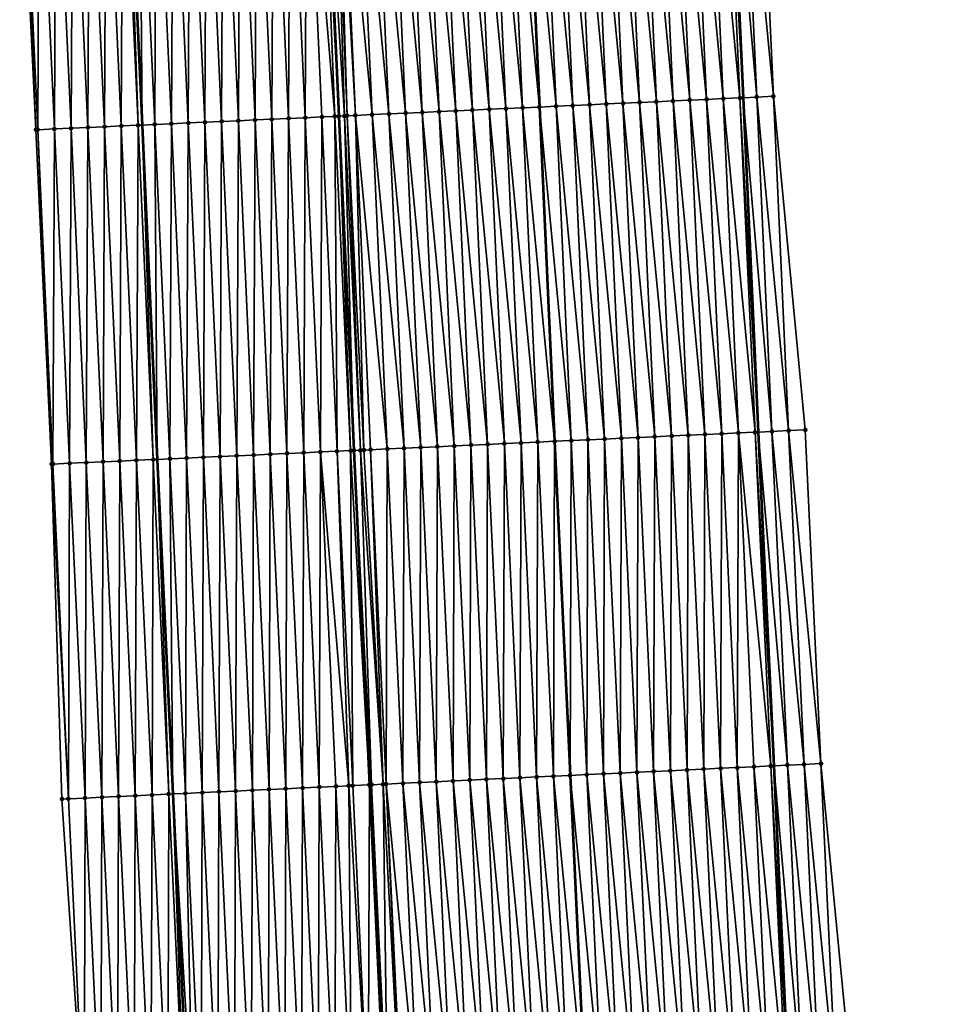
# Model space of a CAD drawing. Header units: feet. Extents: x 2010743 to 2022806, y 818705 to 837694.
# Tile 445 of 531: x 2011400 to 2011455, y 834379 to 834438. Entities that reach past the tile are written whole.
import ezdxf

# ---------------------------------------------------------------- set-up
doc = ezdxf.new("R2010")
doc.units = ezdxf.units.FT
doc.header["$MEASUREMENT"] = 0
for name, color, linetype, lineweight in [('EP_Travel Lane', 172, 'Continuous', 53), ('Road Shots', 141, 'Continuous', 100), ('STRIPING', 60, 'Continuous', 53)]:
    doc.layers.add(name, color=color, linetype=linetype, lineweight=lineweight)
doc.layers.add('I-77-MM17-21_NB-Surface-Border', color=7, linetype='Continuous')
doc.layers.add('I-77-MM17-21_NB-Surface-TIN', color=7, linetype='Continuous')

msp = doc.modelspace()

# ---------------------------------------------------------------- linework, layer by layer
at = {"layer": 'EP_Travel Lane'}
for points in [[(2011442.06, 834453.608, 302.01), (2011442.966, 834433.631, 301.656), (2011443.871, 834413.655, 301.316), (2011444.8, 834393.711, 300.952), (2011445.733, 834373.736, 300.584), (2011446.667, 834353.761, 300.235), (2011447.543, 834333.7, 299.894), (2011448.404, 834313.722, 299.545), (2011449.264, 834293.744, 299.165), (2011450.088, 834273.691, 298.789), (2011450.902, 834253.711, 298.418), (2011451.715, 834233.73, 298.063), (2011452.51, 834213.625, 297.7), (2011453.191, 834193.64, 297.354)], [(2011406.163, 834451.975, 302.26), (2011407.069, 834431.999, 301.925), (2011407.975, 834412.023, 301.55), (2011408.906, 834392.028, 301.191), (2011409.841, 834372.053, 300.839), (2011410.775, 834352.078, 300.508), (2011411.641, 834332.151, 300.162), (2011412.498, 834312.173, 299.798), (2011413.355, 834292.195, 299.424), (2011414.156, 834272.259, 299.078), (2011414.949, 834252.278, 298.729), (2011415.742, 834232.297, 298.377), (2011416.511, 834212.392, 298.009), (2011417.193, 834192.407, 297.632)]]:
    msp.add_polyline3d(points, dxfattribs=at)
at = {"layer": 'I-77-MM17-21_NB-Surface-Border', "color": 3, "linetype": 'Continuous', "lineweight": -3}
for points in [[(2011443.878, 834453.691, 301.953), (2011444.784, 834433.715, 301.595), (2011446.689, 834413.784, 301.217), (2011447.617, 834393.845, 300.842), (2011449.55, 834373.917, 300.436), (2011450.485, 834353.942, 300.091), (2011451.36, 834333.867, 299.749), (2011452.219, 834313.888, 299.411), (2011453.078, 834293.91, 299.023), (2011453.885, 834273.844, 298.642), (2011453.679, 834253.823, 298.312), (2011454.472, 834233.842, 297.959), (2011454.25, 834213.686, 297.63), (2011454.932, 834193.7, 297.282)], [(2011411.27, 834192.209, 297.447), (2011411.172, 834212.213, 297.847), (2011410.017, 834232.073, 298.197), (2011408.84, 834252.039, 298.53), (2011407.729, 834272.008, 298.872), (2011407.121, 834291.93, 299.222), (2011406.262, 834311.909, 299.594), (2011405.403, 834331.887, 299.96), (2011404.535, 834351.789, 300.306), (2011403.601, 834371.765, 300.648), (2011402.28, 834391.722, 300.974), (2011401.661, 834411.74, 301.347), (2011400.728, 834431.715, 301.718), (2011399.755, 834451.688, 302.059)]]:
    msp.add_polyline3d(points, dxfattribs=at)
at = {"layer": 'I-77-MM17-21_NB-Surface-TIN', "color": 128, "linetype": 'Continuous', "lineweight": -3}
for points in [[(2011437.791, 834433.394, 301.775), (2011436.886, 834453.371, 302.128), (2011435.887, 834453.325, 302.14)], [(2011438.79, 834433.44, 301.76), (2011437.884, 834453.416, 302.114), (2011436.886, 834453.371, 302.128)], [(2011437.791, 834433.394, 301.775), (2011438.79, 834433.44, 301.76), (2011436.886, 834453.371, 302.128)], [(2011439.789, 834433.486, 301.743), (2011438.883, 834453.462, 302.097), (2011437.884, 834453.416, 302.114)], [(2011438.79, 834433.44, 301.76), (2011439.789, 834433.486, 301.743), (2011437.884, 834453.416, 302.114)], [(2011440.788, 834433.531, 301.721), (2011439.882, 834453.508, 302.078), (2011438.883, 834453.462, 302.097)], [(2011439.789, 834433.486, 301.743), (2011440.788, 834433.531, 301.721), (2011438.883, 834453.462, 302.097)], [(2011441.787, 834433.577, 301.694), (2011440.881, 834453.553, 302.053), (2011439.882, 834453.508, 302.078)], [(2011440.788, 834433.531, 301.721), (2011441.787, 834433.577, 301.694), (2011439.882, 834453.508, 302.078)], [(2011442.786, 834433.623, 301.662), (2011441.88, 834453.599, 302.016), (2011440.881, 834453.553, 302.053)], [(2011441.787, 834433.577, 301.694), (2011442.786, 834433.623, 301.662), (2011440.881, 834453.553, 302.053)], [(2011441.88, 834453.599, 302.016), (2011442.966, 834433.631, 301.656), (2011442.06, 834453.608, 302.01)], [(2011442.786, 834433.623, 301.662), (2011442.966, 834433.631, 301.656), (2011441.88, 834453.599, 302.016)], [(2011443.785, 834433.669, 301.628), (2011442.879, 834453.645, 301.982), (2011442.06, 834453.608, 302.01)], [(2011443.785, 834433.669, 301.628), (2011442.06, 834453.608, 302.01), (2011442.966, 834433.631, 301.656)], [(2011444.784, 834433.715, 301.595), (2011443.878, 834453.691, 301.953), (2011442.879, 834453.645, 301.982)], [(2011443.785, 834433.669, 301.628), (2011444.784, 834433.715, 301.595), (2011442.879, 834453.645, 301.982)], [(2011424.805, 834432.802, 301.998), (2011423.899, 834452.778, 302.338), (2011422.9, 834452.733, 302.353)], [(2011425.804, 834432.847, 301.982), (2011424.898, 834452.824, 302.322), (2011423.899, 834452.778, 302.338)], [(2011424.805, 834432.802, 301.998), (2011425.804, 834432.847, 301.982), (2011423.899, 834452.778, 302.338)], [(2011426.803, 834432.893, 301.966), (2011425.897, 834452.869, 302.307), (2011424.898, 834452.824, 302.322)], [(2011425.804, 834432.847, 301.982), (2011426.803, 834432.893, 301.966), (2011424.898, 834452.824, 302.322)], [(2011427.802, 834432.938, 301.949), (2011426.896, 834452.915, 302.294), (2011425.897, 834452.869, 302.307)], [(2011426.803, 834432.893, 301.966), (2011427.802, 834432.938, 301.949), (2011425.897, 834452.869, 302.307)], [(2011428.801, 834432.984, 301.937), (2011427.895, 834452.96, 302.282), (2011426.896, 834452.915, 302.294)], [(2011427.802, 834432.938, 301.949), (2011428.801, 834432.984, 301.937), (2011426.896, 834452.915, 302.294)], [(2011429.8, 834433.029, 301.925), (2011428.894, 834453.006, 302.269), (2011427.895, 834452.96, 302.282)], [(2011428.801, 834432.984, 301.937), (2011429.8, 834433.029, 301.925), (2011427.895, 834452.96, 302.282)], [(2011430.799, 834433.075, 301.904), (2011429.893, 834453.052, 302.256), (2011428.894, 834453.006, 302.269)], [(2011429.8, 834433.029, 301.925), (2011430.799, 834433.075, 301.904), (2011428.894, 834453.006, 302.269)], [(2011429.893, 834453.052, 302.256), (2011430.807, 834433.076, 301.903), (2011429.901, 834453.052, 302.255)], [(2011430.799, 834433.075, 301.904), (2011430.807, 834433.076, 301.903), (2011429.893, 834453.052, 302.256)], [(2011431.798, 834433.121, 301.885), (2011430.892, 834453.097, 302.241), (2011429.901, 834453.052, 302.255)], [(2011431.798, 834433.121, 301.885), (2011429.901, 834453.052, 302.255), (2011430.807, 834433.076, 301.903)], [(2011432.797, 834433.166, 301.865), (2011431.891, 834453.143, 302.219), (2011430.892, 834453.097, 302.241)], [(2011431.798, 834433.121, 301.885), (2011432.797, 834433.166, 301.865), (2011430.892, 834453.097, 302.241)], [(2011433.796, 834433.212, 301.845), (2011432.89, 834453.189, 302.193), (2011431.891, 834453.143, 302.219)], [(2011432.797, 834433.166, 301.865), (2011433.796, 834433.212, 301.845), (2011431.891, 834453.143, 302.219)], [(2011434.795, 834433.258, 301.825), (2011433.889, 834453.234, 302.171), (2011432.89, 834453.189, 302.193)], [(2011433.796, 834433.212, 301.845), (2011434.795, 834433.258, 301.825), (2011432.89, 834453.189, 302.193)], [(2011435.793, 834433.303, 301.806), (2011434.888, 834453.28, 302.154), (2011433.889, 834453.234, 302.171)], [(2011434.795, 834433.258, 301.825), (2011435.793, 834433.303, 301.806), (2011433.889, 834453.234, 302.171)], [(2011436.792, 834433.349, 301.789), (2011435.887, 834453.325, 302.14), (2011434.888, 834453.28, 302.154)], [(2011435.793, 834433.303, 301.806), (2011436.792, 834433.349, 301.789), (2011434.888, 834453.28, 302.154)], [(2011436.792, 834433.349, 301.789), (2011437.791, 834433.394, 301.775), (2011435.887, 834453.325, 302.14)], [(2011410.819, 834432.168, 301.972), (2011410.912, 834452.19, 302.322), (2011409.913, 834452.145, 302.311)], [(2011410.819, 834432.168, 301.972), (2011411.818, 834432.213, 301.986), (2011410.912, 834452.19, 302.322)], [(2011411.818, 834432.213, 301.986), (2011411.911, 834452.235, 302.332), (2011410.912, 834452.19, 302.322)], [(2011411.818, 834432.213, 301.986), (2011412.817, 834432.258, 301.998), (2011411.911, 834452.235, 302.332)], [(2011412.817, 834432.258, 301.998), (2011412.91, 834452.28, 302.343), (2011411.911, 834452.235, 302.332)], [(2011412.817, 834432.258, 301.998), (2011413.816, 834432.303, 302.007), (2011412.91, 834452.28, 302.343)], [(2011413.816, 834432.303, 302.007), (2011413.909, 834452.325, 302.355), (2011412.91, 834452.28, 302.343)], [(2011413.816, 834432.303, 302.007), (2011414.815, 834432.348, 302.019), (2011413.909, 834452.325, 302.355)], [(2011414.815, 834432.348, 302.019), (2011414.908, 834452.37, 302.369), (2011413.909, 834452.325, 302.355)], [(2011414.815, 834432.348, 302.019), (2011415.814, 834432.393, 302.033), (2011414.908, 834452.37, 302.369)], [(2011415.814, 834432.393, 302.033), (2011415.907, 834452.415, 302.386), (2011414.908, 834452.37, 302.369)], [(2011415.814, 834432.393, 302.033), (2011416.813, 834432.438, 302.05), (2011415.907, 834452.415, 302.386)], [(2011416.813, 834432.438, 302.05), (2011416.906, 834452.46, 302.405), (2011415.907, 834452.415, 302.386)], [(2011416.813, 834432.438, 302.05), (2011417.812, 834432.483, 302.069), (2011416.906, 834452.46, 302.405)], [(2011418.578, 834432.518, 302.079), (2011417.789, 834452.5, 302.415), (2011416.906, 834452.46, 302.405)], [(2011417.812, 834432.483, 302.069), (2011418.578, 834432.518, 302.079), (2011416.906, 834452.46, 302.405)], [(2011417.789, 834452.5, 302.415), (2011418.811, 834432.528, 302.081), (2011417.905, 834452.505, 302.416)], [(2011418.578, 834432.518, 302.079), (2011418.811, 834432.528, 302.081), (2011417.789, 834452.5, 302.415)], [(2011419.151, 834432.544, 302.082), (2011418.544, 834452.534, 302.418), (2011417.905, 834452.505, 302.416)], [(2011419.151, 834432.544, 302.082), (2011417.905, 834452.505, 302.416), (2011418.811, 834432.528, 302.081)], [(2011419.317, 834432.551, 302.082), (2011418.7, 834452.541, 302.418), (2011418.544, 834452.534, 302.418)], [(2011419.151, 834432.544, 302.082), (2011419.317, 834432.551, 302.082), (2011418.544, 834452.534, 302.418)], [(2011419.81, 834432.574, 302.079), (2011418.904, 834452.55, 302.417), (2011418.7, 834452.541, 302.418)], [(2011419.317, 834432.551, 302.082), (2011419.81, 834432.574, 302.079), (2011418.7, 834452.541, 302.418)], [(2011420.809, 834432.619, 302.063), (2011419.903, 834452.596, 302.405), (2011418.904, 834452.55, 302.417)], [(2011419.81, 834432.574, 302.079), (2011420.809, 834432.619, 302.063), (2011418.904, 834452.55, 302.417)], [(2011421.808, 834432.665, 302.045), (2011420.902, 834452.642, 302.386), (2011419.903, 834452.596, 302.405)], [(2011420.809, 834432.619, 302.063), (2011421.808, 834432.665, 302.045), (2011419.903, 834452.596, 302.405)], [(2011422.807, 834432.711, 302.027), (2011421.901, 834452.687, 302.367), (2011420.902, 834452.642, 302.386)], [(2011421.808, 834432.665, 302.045), (2011422.807, 834432.711, 302.027), (2011420.902, 834452.642, 302.386)], [(2011423.806, 834432.756, 302.012), (2011422.9, 834452.733, 302.353), (2011421.901, 834452.687, 302.367)], [(2011422.807, 834432.711, 302.027), (2011423.806, 834432.756, 302.012), (2011421.901, 834452.687, 302.367)], [(2011423.806, 834432.756, 302.012), (2011424.805, 834432.802, 301.998), (2011422.9, 834452.733, 302.353)], [(2011400.728, 834431.715, 301.718), (2011399.923, 834451.696, 302.066), (2011399.755, 834451.688, 302.059)], [(2011400.829, 834431.719, 301.722), (2011400.922, 834451.74, 302.103), (2011399.923, 834451.696, 302.066)], [(2011400.829, 834431.719, 301.722), (2011399.923, 834451.696, 302.066), (2011400.728, 834431.715, 301.718)], [(2011400.829, 834431.719, 301.722), (2011401.828, 834431.764, 301.76), (2011400.922, 834451.74, 302.103)], [(2011401.828, 834431.764, 301.76), (2011401.921, 834451.785, 302.139), (2011400.922, 834451.74, 302.103)], [(2011401.828, 834431.764, 301.76), (2011402.827, 834431.809, 301.795), (2011401.921, 834451.785, 302.139)], [(2011402.827, 834431.809, 301.795), (2011402.92, 834451.83, 302.176), (2011401.921, 834451.785, 302.139)], [(2011402.827, 834431.809, 301.795), (2011403.826, 834431.853, 301.834), (2011402.92, 834451.83, 302.176)], [(2011403.826, 834431.853, 301.834), (2011403.919, 834451.875, 302.204), (2011402.92, 834451.83, 302.176)], [(2011403.826, 834431.853, 301.834), (2011404.825, 834431.898, 301.87), (2011403.919, 834451.875, 302.204)], [(2011404.825, 834431.898, 301.87), (2011404.918, 834451.919, 302.237), (2011403.919, 834451.875, 302.204)], [(2011404.825, 834431.898, 301.87), (2011405.824, 834431.943, 301.904), (2011404.918, 834451.919, 302.237)], [(2011405.824, 834431.943, 301.904), (2011405.917, 834451.964, 302.257), (2011404.918, 834451.919, 302.237)], [(2011405.824, 834431.943, 301.904), (2011406.823, 834431.988, 301.922), (2011405.917, 834451.964, 302.257)], [(2011406.823, 834431.988, 301.922), (2011406.163, 834451.975, 302.26), (2011405.917, 834451.964, 302.257)], [(2011406.916, 834452.009, 302.268), (2011406.163, 834451.975, 302.26), (2011407.069, 834431.999, 301.925)], [(2011406.823, 834431.988, 301.922), (2011407.069, 834431.999, 301.925), (2011406.163, 834451.975, 302.26)], [(2011407.822, 834432.033, 301.933), (2011407.915, 834452.054, 302.287), (2011406.916, 834452.009, 302.268)], [(2011407.822, 834432.033, 301.933), (2011406.916, 834452.009, 302.268), (2011407.069, 834431.999, 301.925)], [(2011407.822, 834432.033, 301.933), (2011408.821, 834432.078, 301.949), (2011407.915, 834452.054, 302.287)], [(2011408.821, 834432.078, 301.949), (2011408.914, 834452.099, 302.301), (2011407.915, 834452.054, 302.287)], [(2011408.821, 834432.078, 301.949), (2011409.82, 834432.123, 301.963), (2011408.914, 834452.099, 302.301)], [(2011409.82, 834432.123, 301.963), (2011409.913, 834452.145, 302.311), (2011408.914, 834452.099, 302.301)], [(2011409.82, 834432.123, 301.963), (2011410.819, 834432.168, 301.972), (2011409.913, 834452.145, 302.311)], [(2011437.698, 834413.372, 301.442), (2011436.792, 834433.349, 301.789), (2011435.793, 834433.303, 301.806)], [(2011438.697, 834413.418, 301.431), (2011437.791, 834433.394, 301.775), (2011436.792, 834433.349, 301.789)], [(2011437.698, 834413.372, 301.442), (2011438.697, 834413.418, 301.431), (2011436.792, 834433.349, 301.789)], [(2011439.696, 834413.463, 301.419), (2011438.79, 834433.44, 301.76), (2011437.791, 834433.394, 301.775)], [(2011438.697, 834413.418, 301.431), (2011439.696, 834413.463, 301.419), (2011437.791, 834433.394, 301.775)], [(2011440.695, 834413.509, 301.401), (2011439.789, 834433.486, 301.743), (2011438.79, 834433.44, 301.76)], [(2011439.696, 834413.463, 301.419), (2011440.695, 834413.509, 301.401), (2011438.79, 834433.44, 301.76)], [(2011441.694, 834413.555, 301.382), (2011440.788, 834433.531, 301.721), (2011439.789, 834433.486, 301.743)], [(2011440.695, 834413.509, 301.401), (2011441.694, 834413.555, 301.382), (2011439.789, 834433.486, 301.743)], [(2011442.693, 834413.6, 301.361), (2011441.787, 834433.577, 301.694), (2011440.788, 834433.531, 301.721)], [(2011441.694, 834413.555, 301.382), (2011442.693, 834413.6, 301.361), (2011440.788, 834433.531, 301.721)], [(2011443.692, 834413.646, 301.324), (2011442.786, 834433.623, 301.662), (2011441.787, 834433.577, 301.694)], [(2011442.693, 834413.6, 301.361), (2011443.692, 834413.646, 301.324), (2011441.787, 834433.577, 301.694)], [(2011442.786, 834433.623, 301.662), (2011443.871, 834413.655, 301.316), (2011442.966, 834433.631, 301.656)], [(2011443.692, 834413.646, 301.324), (2011443.871, 834413.655, 301.316), (2011442.786, 834433.623, 301.662)], [(2011444.691, 834413.692, 301.282), (2011443.785, 834433.669, 301.628), (2011442.966, 834433.631, 301.656)], [(2011444.691, 834413.692, 301.282), (2011442.966, 834433.631, 301.656), (2011443.871, 834413.655, 301.316)], [(2011445.69, 834413.738, 301.251), (2011444.784, 834433.715, 301.595), (2011443.785, 834433.669, 301.628)], [(2011444.691, 834413.692, 301.282), (2011445.69, 834413.738, 301.251), (2011443.785, 834433.669, 301.628)], [(2011445.69, 834413.738, 301.251), (2011446.689, 834413.784, 301.217), (2011444.784, 834433.715, 301.595)], [(2011424.712, 834412.78, 301.655), (2011423.806, 834432.756, 302.012), (2011422.807, 834432.711, 302.027)], [(2011425.711, 834412.825, 301.642), (2011424.805, 834432.802, 301.998), (2011423.806, 834432.756, 302.012)], [(2011424.712, 834412.78, 301.655), (2011425.711, 834412.825, 301.642), (2011423.806, 834432.756, 302.012)], [(2011426.71, 834412.871, 301.628), (2011425.804, 834432.847, 301.982), (2011424.805, 834432.802, 301.998)], [(2011425.711, 834412.825, 301.642), (2011426.71, 834412.871, 301.628), (2011424.805, 834432.802, 301.998)], [(2011427.709, 834412.917, 301.611), (2011426.803, 834432.893, 301.966), (2011425.804, 834432.847, 301.982)], [(2011426.71, 834412.871, 301.628), (2011427.709, 834412.917, 301.611), (2011425.804, 834432.847, 301.982)], [(2011428.708, 834412.962, 301.596), (2011427.802, 834432.938, 301.949), (2011426.803, 834432.893, 301.966)], [(2011427.709, 834412.917, 301.611), (2011428.708, 834412.962, 301.596), (2011426.803, 834432.893, 301.966)], [(2011429.707, 834413.008, 301.584), (2011428.801, 834432.984, 301.937), (2011427.802, 834432.938, 301.949)], [(2011428.708, 834412.962, 301.596), (2011429.707, 834413.008, 301.584), (2011427.802, 834432.938, 301.949)], [(2011430.706, 834413.053, 301.575), (2011429.8, 834433.029, 301.925), (2011428.801, 834432.984, 301.937)], [(2011429.707, 834413.008, 301.584), (2011430.706, 834413.053, 301.575), (2011428.801, 834432.984, 301.937)], [(2011431.705, 834413.099, 301.559), (2011430.799, 834433.075, 301.904), (2011429.8, 834433.029, 301.925)], [(2011430.706, 834413.053, 301.575), (2011431.705, 834413.099, 301.559), (2011429.8, 834433.029, 301.925)], [(2011430.799, 834433.075, 301.904), (2011431.713, 834413.099, 301.559), (2011430.807, 834433.076, 301.903)], [(2011431.705, 834413.099, 301.559), (2011431.713, 834413.099, 301.559), (2011430.799, 834433.075, 301.904)], [(2011432.704, 834413.144, 301.542), (2011431.798, 834433.121, 301.885), (2011430.807, 834433.076, 301.903)], [(2011432.704, 834413.144, 301.542), (2011430.807, 834433.076, 301.903), (2011431.713, 834413.099, 301.559)], [(2011433.703, 834413.19, 301.514), (2011432.797, 834433.166, 301.865), (2011431.798, 834433.121, 301.885)], [(2011432.704, 834413.144, 301.542), (2011433.703, 834413.19, 301.514), (2011431.798, 834433.121, 301.885)], [(2011434.701, 834413.236, 301.487), (2011433.796, 834433.212, 301.845), (2011432.797, 834433.166, 301.865)], [(2011433.703, 834413.19, 301.514), (2011434.701, 834413.236, 301.487), (2011432.797, 834433.166, 301.865)], [(2011435.7, 834413.281, 301.47), (2011434.795, 834433.258, 301.825), (2011433.796, 834433.212, 301.845)], [(2011434.701, 834413.236, 301.487), (2011435.7, 834413.281, 301.47), (2011433.796, 834433.212, 301.845)], [(2011436.699, 834413.327, 301.454), (2011435.793, 834433.303, 301.806), (2011434.795, 834433.258, 301.825)], [(2011435.7, 834413.281, 301.47), (2011436.699, 834413.327, 301.454), (2011434.795, 834433.258, 301.825)], [(2011436.699, 834413.327, 301.454), (2011437.698, 834413.372, 301.442), (2011435.793, 834433.303, 301.806)], [(2011410.726, 834412.147, 301.598), (2011410.819, 834432.168, 301.972), (2011409.82, 834432.123, 301.963)], [(2011410.726, 834412.147, 301.598), (2011411.725, 834412.192, 301.61), (2011410.819, 834432.168, 301.972)], [(2011411.725, 834412.192, 301.61), (2011411.818, 834432.213, 301.986), (2011410.819, 834432.168, 301.972)], [(2011411.725, 834412.192, 301.61), (2011412.724, 834412.237, 301.621), (2011411.818, 834432.213, 301.986)], [(2011412.724, 834412.237, 301.621), (2011412.817, 834432.258, 301.998), (2011411.818, 834432.213, 301.986)], [(2011412.724, 834412.237, 301.621), (2011413.723, 834412.282, 301.634), (2011412.817, 834432.258, 301.998)], [(2011413.723, 834412.282, 301.634), (2011413.816, 834432.303, 302.007), (2011412.817, 834432.258, 301.998)], [(2011413.723, 834412.282, 301.634), (2011414.722, 834412.327, 301.646), (2011413.816, 834432.303, 302.007)], [(2011414.722, 834412.327, 301.646), (2011414.815, 834432.348, 302.019), (2011413.816, 834432.303, 302.007)], [(2011414.722, 834412.327, 301.646), (2011415.721, 834412.372, 301.657), (2011414.815, 834432.348, 302.019)], [(2011415.721, 834412.372, 301.657), (2011415.814, 834432.393, 302.033), (2011414.815, 834432.348, 302.019)], [(2011415.721, 834412.372, 301.657), (2011416.72, 834412.417, 301.671), (2011415.814, 834432.393, 302.033)], [(2011416.72, 834412.417, 301.671), (2011416.813, 834432.438, 302.05), (2011415.814, 834432.393, 302.033)], [(2011416.72, 834412.417, 301.671), (2011417.719, 834412.462, 301.688), (2011416.813, 834432.438, 302.05)], [(2011417.719, 834412.462, 301.688), (2011417.812, 834432.483, 302.069), (2011416.813, 834432.438, 302.05)], [(2011417.719, 834412.462, 301.688), (2011418.718, 834412.507, 301.709), (2011417.812, 834432.483, 302.069)], [(2011418.718, 834412.507, 301.709), (2011418.578, 834432.518, 302.079), (2011417.812, 834432.483, 302.069)], [(2011419.519, 834412.543, 301.721), (2011418.811, 834432.528, 302.081), (2011418.578, 834432.518, 302.079)], [(2011418.718, 834412.507, 301.709), (2011419.519, 834412.543, 301.721), (2011418.578, 834432.518, 302.079)], [(2011419.151, 834432.544, 302.082), (2011418.811, 834432.528, 302.081), (2011419.717, 834412.552, 301.723)], [(2011419.519, 834412.543, 301.721), (2011419.717, 834412.552, 301.723), (2011418.811, 834432.528, 302.081)], [(2011420.111, 834412.57, 301.724), (2011419.317, 834432.551, 302.082), (2011419.151, 834432.544, 302.082)], [(2011420.111, 834412.57, 301.724), (2011419.151, 834432.544, 302.082), (2011419.717, 834412.552, 301.723)], [(2011420.322, 834412.58, 301.724), (2011419.81, 834432.574, 302.079), (2011419.317, 834432.551, 302.082)], [(2011420.111, 834412.57, 301.724), (2011420.322, 834412.58, 301.724), (2011419.317, 834432.551, 302.082)], [(2011421.715, 834412.643, 301.707), (2011420.809, 834432.619, 302.063), (2011419.81, 834432.574, 302.079)], [(2011420.322, 834412.58, 301.724), (2011420.716, 834412.598, 301.721), (2011419.81, 834432.574, 302.079)], [(2011420.716, 834412.598, 301.721), (2011421.715, 834412.643, 301.707), (2011419.81, 834432.574, 302.079)], [(2011422.714, 834412.689, 301.689), (2011421.808, 834432.665, 302.045), (2011420.809, 834432.619, 302.063)], [(2011421.715, 834412.643, 301.707), (2011422.714, 834412.689, 301.689), (2011420.809, 834432.619, 302.063)], [(2011423.713, 834412.734, 301.671), (2011422.807, 834432.711, 302.027), (2011421.808, 834432.665, 302.045)], [(2011422.714, 834412.689, 301.689), (2011423.713, 834412.734, 301.671), (2011421.808, 834432.665, 302.045)], [(2011423.713, 834412.734, 301.671), (2011424.712, 834412.78, 301.655), (2011422.807, 834432.711, 302.027)], [(2011401.661, 834411.74, 301.347), (2011400.829, 834431.719, 301.722), (2011400.728, 834431.715, 301.718)], [(2011401.735, 834411.743, 301.35), (2011401.828, 834431.764, 301.76), (2011400.829, 834431.719, 301.722)], [(2011401.735, 834411.743, 301.35), (2011400.829, 834431.719, 301.722), (2011401.661, 834411.74, 301.347)], [(2011401.735, 834411.743, 301.35), (2011402.734, 834411.788, 301.387), (2011401.828, 834431.764, 301.76)], [(2011402.734, 834411.788, 301.387), (2011402.827, 834431.809, 301.795), (2011401.828, 834431.764, 301.76)], [(2011402.734, 834411.788, 301.387), (2011403.733, 834411.833, 301.423), (2011402.827, 834431.809, 301.795)], [(2011403.733, 834411.833, 301.423), (2011403.826, 834431.853, 301.834), (2011402.827, 834431.809, 301.795)], [(2011403.733, 834411.833, 301.423), (2011404.732, 834411.877, 301.463), (2011403.826, 834431.853, 301.834)], [(2011404.732, 834411.877, 301.463), (2011404.825, 834431.898, 301.87), (2011403.826, 834431.853, 301.834)], [(2011404.732, 834411.877, 301.463), (2011405.731, 834411.922, 301.496), (2011404.825, 834431.898, 301.87)], [(2011405.731, 834411.922, 301.496), (2011405.824, 834431.943, 301.904), (2011404.825, 834431.898, 301.87)], [(2011405.731, 834411.922, 301.496), (2011406.73, 834411.967, 301.53), (2011405.824, 834431.943, 301.904)], [(2011406.73, 834411.967, 301.53), (2011406.823, 834431.988, 301.922), (2011405.824, 834431.943, 301.904)], [(2011406.73, 834411.967, 301.53), (2011407.729, 834412.012, 301.547), (2011406.823, 834431.988, 301.922)], [(2011407.729, 834412.012, 301.547), (2011407.069, 834431.999, 301.925), (2011406.823, 834431.988, 301.922)], [(2011407.822, 834432.033, 301.933), (2011407.069, 834431.999, 301.925), (2011407.975, 834412.023, 301.55)], [(2011407.729, 834412.012, 301.547), (2011407.975, 834412.023, 301.55), (2011407.069, 834431.999, 301.925)], [(2011408.728, 834412.057, 301.559), (2011408.821, 834432.078, 301.949), (2011407.822, 834432.033, 301.933)], [(2011408.728, 834412.057, 301.559), (2011407.822, 834432.033, 301.933), (2011407.975, 834412.023, 301.55)], [(2011408.728, 834412.057, 301.559), (2011409.727, 834412.102, 301.583), (2011408.821, 834432.078, 301.949)], [(2011409.727, 834412.102, 301.583), (2011409.82, 834432.123, 301.963), (2011408.821, 834432.078, 301.949)], [(2011409.727, 834412.102, 301.583), (2011410.726, 834412.147, 301.598), (2011409.82, 834432.123, 301.963)], [(2011437.628, 834393.373, 301.09), (2011437.698, 834413.372, 301.442), (2011436.699, 834413.327, 301.454)], [(2011437.628, 834393.373, 301.09), (2011438.627, 834393.42, 301.076), (2011437.698, 834413.372, 301.442)], [(2011438.627, 834393.42, 301.076), (2011438.697, 834413.418, 301.431), (2011437.698, 834413.372, 301.442)], [(2011438.627, 834393.42, 301.076), (2011439.626, 834393.467, 301.062), (2011438.697, 834413.418, 301.431)], [(2011439.626, 834393.467, 301.062), (2011439.696, 834413.463, 301.419), (2011438.697, 834413.418, 301.431)], [(2011439.626, 834393.467, 301.062), (2011440.625, 834393.514, 301.049), (2011439.696, 834413.463, 301.419)], [(2011440.625, 834393.514, 301.049), (2011440.695, 834413.509, 301.401), (2011439.696, 834413.463, 301.419)], [(2011440.625, 834393.514, 301.049), (2011441.624, 834393.561, 301.031), (2011440.695, 834413.509, 301.401)], [(2011441.624, 834393.561, 301.031), (2011441.694, 834413.555, 301.382), (2011440.695, 834413.509, 301.401)], [(2011441.624, 834393.561, 301.031), (2011442.623, 834393.608, 301.012), (2011441.694, 834413.555, 301.382)], [(2011442.623, 834393.608, 301.012), (2011442.693, 834413.6, 301.361), (2011441.694, 834413.555, 301.382)], [(2011442.623, 834393.608, 301.012), (2011443.622, 834393.655, 300.992), (2011442.693, 834413.6, 301.361)], [(2011444.621, 834393.703, 300.96), (2011443.692, 834413.646, 301.324), (2011442.693, 834413.6, 301.361)], [(2011443.622, 834393.655, 300.992), (2011444.621, 834393.703, 300.96), (2011442.693, 834413.6, 301.361)], [(2011443.692, 834413.646, 301.324), (2011444.8, 834393.711, 300.952), (2011443.871, 834413.655, 301.316)], [(2011444.621, 834393.703, 300.96), (2011444.8, 834393.711, 300.952), (2011443.692, 834413.646, 301.324)], [(2011445.619, 834393.75, 300.916), (2011444.691, 834413.692, 301.282), (2011443.871, 834413.655, 301.316)], [(2011445.619, 834393.75, 300.916), (2011443.871, 834413.655, 301.316), (2011444.8, 834393.711, 300.952)], [(2011446.618, 834393.798, 300.876), (2011445.69, 834413.738, 301.251), (2011444.691, 834413.692, 301.282)], [(2011445.619, 834393.75, 300.916), (2011446.618, 834393.798, 300.876), (2011444.691, 834413.692, 301.282)], [(2011447.617, 834393.845, 300.842), (2011446.689, 834413.784, 301.217), (2011445.69, 834413.738, 301.251)], [(2011446.618, 834393.798, 300.876), (2011447.617, 834393.845, 300.842), (2011445.69, 834413.738, 301.251)], [(2011424.643, 834392.762, 301.297), (2011424.712, 834412.78, 301.655), (2011423.713, 834412.734, 301.671)], [(2011424.643, 834392.762, 301.297), (2011425.642, 834392.809, 301.282), (2011424.712, 834412.78, 301.655)], [(2011425.642, 834392.809, 301.282), (2011425.711, 834412.825, 301.642), (2011424.712, 834412.78, 301.655)], [(2011425.642, 834392.809, 301.282), (2011426.64, 834392.856, 301.267), (2011425.711, 834412.825, 301.642)], [(2011426.64, 834392.856, 301.267), (2011426.71, 834412.871, 301.628), (2011425.711, 834412.825, 301.642)], [(2011426.64, 834392.856, 301.267), (2011427.639, 834392.903, 301.25), (2011426.71, 834412.871, 301.628)], [(2011427.639, 834392.903, 301.25), (2011427.709, 834412.917, 301.611), (2011426.71, 834412.871, 301.628)], [(2011427.639, 834392.903, 301.25), (2011428.638, 834392.95, 301.233), (2011427.709, 834412.917, 301.611)], [(2011428.638, 834392.95, 301.233), (2011428.708, 834412.962, 301.596), (2011427.709, 834412.917, 301.611)], [(2011428.638, 834392.95, 301.233), (2011429.637, 834392.997, 301.22), (2011428.708, 834412.962, 301.596)], [(2011429.637, 834392.997, 301.22), (2011429.707, 834413.008, 301.584), (2011428.708, 834412.962, 301.596)], [(2011429.637, 834392.997, 301.22), (2011430.636, 834393.044, 301.209), (2011429.707, 834413.008, 301.584)], [(2011430.636, 834393.044, 301.209), (2011430.706, 834413.053, 301.575), (2011429.707, 834413.008, 301.584)], [(2011430.636, 834393.044, 301.209), (2011431.635, 834393.091, 301.201), (2011430.706, 834413.053, 301.575)], [(2011431.635, 834393.091, 301.201), (2011431.705, 834413.099, 301.559), (2011430.706, 834413.053, 301.575)], [(2011431.635, 834393.091, 301.201), (2011432.634, 834393.138, 301.182), (2011431.705, 834413.099, 301.559)], [(2011432.634, 834393.138, 301.182), (2011431.713, 834413.099, 301.559), (2011431.705, 834413.099, 301.559)], [(2011432.704, 834413.144, 301.542), (2011431.713, 834413.099, 301.559), (2011432.643, 834393.139, 301.182)], [(2011432.634, 834393.138, 301.182), (2011432.643, 834393.139, 301.182), (2011431.713, 834413.099, 301.559)], [(2011433.633, 834393.185, 301.168), (2011432.704, 834413.144, 301.542), (2011432.643, 834393.139, 301.182)], [(2011433.633, 834393.185, 301.168), (2011433.703, 834413.19, 301.514), (2011432.704, 834413.144, 301.542)], [(2011433.633, 834393.185, 301.168), (2011434.632, 834393.232, 301.144), (2011433.703, 834413.19, 301.514)], [(2011434.632, 834393.232, 301.144), (2011434.701, 834413.236, 301.487), (2011433.703, 834413.19, 301.514)], [(2011434.632, 834393.232, 301.144), (2011435.631, 834393.279, 301.124), (2011434.701, 834413.236, 301.487)], [(2011435.631, 834393.279, 301.124), (2011435.7, 834413.281, 301.47), (2011434.701, 834413.236, 301.487)], [(2011435.631, 834393.279, 301.124), (2011436.629, 834393.326, 301.106), (2011435.7, 834413.281, 301.47)], [(2011436.629, 834393.326, 301.106), (2011436.699, 834413.327, 301.454), (2011435.7, 834413.281, 301.47)], [(2011436.629, 834393.326, 301.106), (2011437.628, 834393.373, 301.09), (2011436.699, 834413.327, 301.454)], [(2011411.657, 834392.156, 301.232), (2011411.725, 834412.192, 301.61), (2011410.726, 834412.147, 301.598)], [(2011411.657, 834392.156, 301.232), (2011412.656, 834392.203, 301.243), (2011411.725, 834412.192, 301.61)], [(2011412.656, 834392.203, 301.243), (2011412.724, 834412.237, 301.621), (2011411.725, 834412.192, 301.61)], [(2011412.656, 834392.203, 301.243), (2011413.655, 834392.249, 301.256), (2011412.724, 834412.237, 301.621)], [(2011413.655, 834392.249, 301.256), (2011413.723, 834412.282, 301.634), (2011412.724, 834412.237, 301.621)], [(2011413.655, 834392.249, 301.256), (2011414.654, 834392.296, 301.267), (2011413.723, 834412.282, 301.634)], [(2011414.654, 834392.296, 301.267), (2011414.722, 834412.327, 301.646), (2011413.723, 834412.282, 301.634)], [(2011414.654, 834392.296, 301.267), (2011415.652, 834392.342, 301.276), (2011414.722, 834412.327, 301.646)], [(2011415.652, 834392.342, 301.276), (2011415.721, 834412.372, 301.657), (2011414.722, 834412.327, 301.646)], [(2011415.652, 834392.342, 301.276), (2011416.651, 834392.389, 301.286), (2011415.721, 834412.372, 301.657)], [(2011416.651, 834392.389, 301.286), (2011416.72, 834412.417, 301.671), (2011415.721, 834412.372, 301.657)], [(2011416.651, 834392.389, 301.286), (2011417.65, 834392.435, 301.299), (2011416.72, 834412.417, 301.671)], [(2011417.65, 834392.435, 301.299), (2011417.719, 834412.462, 301.688), (2011416.72, 834412.417, 301.671)], [(2011417.65, 834392.435, 301.299), (2011418.649, 834392.482, 301.315), (2011417.719, 834412.462, 301.688)], [(2011419.41, 834392.517, 301.332), (2011418.718, 834412.507, 301.709), (2011417.719, 834412.462, 301.688)], [(2011418.649, 834392.482, 301.315), (2011419.41, 834392.517, 301.332), (2011417.719, 834412.462, 301.688)], [(2011419.648, 834392.528, 301.336), (2011419.519, 834412.543, 301.721), (2011418.718, 834412.507, 301.709)], [(2011419.41, 834392.517, 301.332), (2011419.648, 834392.528, 301.336), (2011418.718, 834412.507, 301.709)], [(2011419.519, 834412.543, 301.721), (2011420.647, 834392.574, 301.351), (2011419.717, 834412.552, 301.723)], [(2011419.648, 834392.528, 301.336), (2011420.647, 834392.574, 301.351), (2011419.519, 834412.543, 301.721)], [(2011420.779, 834392.581, 301.351), (2011420.111, 834412.57, 301.724), (2011419.717, 834412.552, 301.723)], [(2011420.779, 834392.581, 301.351), (2011419.717, 834412.552, 301.723), (2011420.647, 834392.574, 301.351)], [(2011421.46, 834392.612, 301.35), (2011420.322, 834412.58, 301.724), (2011420.111, 834412.57, 301.724)], [(2011420.779, 834392.581, 301.351), (2011421.46, 834392.612, 301.35), (2011420.111, 834412.57, 301.724)], [(2011421.46, 834392.612, 301.35), (2011420.716, 834412.598, 301.721), (2011420.322, 834412.58, 301.724)], [(2011421.646, 834392.621, 301.349), (2011421.715, 834412.643, 301.707), (2011420.716, 834412.598, 301.721)], [(2011421.46, 834392.612, 301.35), (2011421.646, 834392.621, 301.349), (2011420.716, 834412.598, 301.721)], [(2011421.646, 834392.621, 301.349), (2011422.645, 834392.668, 301.335), (2011421.715, 834412.643, 301.707)], [(2011422.645, 834392.668, 301.335), (2011422.714, 834412.689, 301.689), (2011421.715, 834412.643, 301.707)], [(2011422.645, 834392.668, 301.335), (2011423.644, 834392.715, 301.315), (2011422.714, 834412.689, 301.689)], [(2011423.644, 834392.715, 301.315), (2011423.713, 834412.734, 301.671), (2011422.714, 834412.689, 301.689)], [(2011423.644, 834392.715, 301.315), (2011424.643, 834392.762, 301.297), (2011423.713, 834412.734, 301.671)], [(2011402.666, 834391.74, 300.989), (2011401.735, 834411.743, 301.35), (2011401.661, 834411.74, 301.347)], [(2011402.666, 834391.74, 300.989), (2011401.661, 834411.74, 301.347), (2011402.28, 834391.722, 300.974)], [(2011402.666, 834391.74, 300.989), (2011402.734, 834411.788, 301.387), (2011401.735, 834411.743, 301.35)], [(2011402.666, 834391.74, 300.989), (2011403.665, 834391.786, 301.027), (2011402.734, 834411.788, 301.387)], [(2011403.665, 834391.786, 301.027), (2011403.733, 834411.833, 301.423), (2011402.734, 834411.788, 301.387)], [(2011403.665, 834391.786, 301.027), (2011404.664, 834391.832, 301.062), (2011403.733, 834411.833, 301.423)], [(2011404.664, 834391.832, 301.062), (2011404.732, 834411.877, 301.463), (2011403.733, 834411.833, 301.423)], [(2011404.664, 834391.832, 301.062), (2011405.663, 834391.878, 301.101), (2011404.732, 834411.877, 301.463)], [(2011405.663, 834391.878, 301.101), (2011405.731, 834411.922, 301.496), (2011404.732, 834411.877, 301.463)], [(2011405.663, 834391.878, 301.101), (2011406.662, 834391.924, 301.132), (2011405.731, 834411.922, 301.496)], [(2011406.662, 834391.924, 301.132), (2011406.73, 834411.967, 301.53), (2011405.731, 834411.922, 301.496)], [(2011406.662, 834391.924, 301.132), (2011407.661, 834391.97, 301.166), (2011406.73, 834411.967, 301.53)], [(2011407.661, 834391.97, 301.166), (2011407.729, 834412.012, 301.547), (2011406.73, 834411.967, 301.53)], [(2011407.661, 834391.97, 301.166), (2011408.66, 834392.017, 301.188), (2011407.729, 834412.012, 301.547)], [(2011408.66, 834392.017, 301.188), (2011407.975, 834412.023, 301.55), (2011407.729, 834412.012, 301.547)], [(2011408.728, 834412.057, 301.559), (2011407.975, 834412.023, 301.55), (2011408.906, 834392.028, 301.191)], [(2011408.66, 834392.017, 301.188), (2011408.906, 834392.028, 301.191), (2011407.975, 834412.023, 301.55)], [(2011409.659, 834392.063, 301.199), (2011409.727, 834412.102, 301.583), (2011408.728, 834412.057, 301.559)], [(2011409.659, 834392.063, 301.199), (2011408.728, 834412.057, 301.559), (2011408.906, 834392.028, 301.191)], [(2011409.659, 834392.063, 301.199), (2011410.658, 834392.11, 301.217), (2011409.727, 834412.102, 301.583)], [(2011410.658, 834392.11, 301.217), (2011410.726, 834412.147, 301.598), (2011409.727, 834412.102, 301.583)], [(2011410.658, 834392.11, 301.217), (2011411.657, 834392.156, 301.232), (2011410.726, 834412.147, 301.598)], [(2011438.563, 834373.398, 300.727), (2011437.628, 834393.373, 301.09), (2011436.629, 834393.326, 301.106)], [(2011439.561, 834373.445, 300.714), (2011438.627, 834393.42, 301.076), (2011437.628, 834393.373, 301.09)], [(2011438.563, 834373.398, 300.727), (2011439.561, 834373.445, 300.714), (2011437.628, 834393.373, 301.09)], [(2011440.56, 834373.492, 300.702), (2011439.626, 834393.467, 301.062), (2011438.627, 834393.42, 301.076)], [(2011439.561, 834373.445, 300.714), (2011440.56, 834373.492, 300.702), (2011438.627, 834393.42, 301.076)], [(2011441.559, 834373.539, 300.685), (2011440.625, 834393.514, 301.049), (2011439.626, 834393.467, 301.062)], [(2011440.56, 834373.492, 300.702), (2011441.559, 834373.539, 300.685), (2011439.626, 834393.467, 301.062)], [(2011442.558, 834373.586, 300.667), (2011441.624, 834393.561, 301.031), (2011440.625, 834393.514, 301.049)], [(2011441.559, 834373.539, 300.685), (2011442.558, 834373.586, 300.667), (2011440.625, 834393.514, 301.049)], [(2011443.557, 834373.633, 300.647), (2011442.623, 834393.608, 301.012), (2011441.624, 834393.561, 301.031)], [(2011442.558, 834373.586, 300.667), (2011443.557, 834373.633, 300.647), (2011441.624, 834393.561, 301.031)], [(2011444.556, 834373.681, 300.622), (2011443.622, 834393.655, 300.992), (2011442.623, 834393.608, 301.012)], [(2011443.557, 834373.633, 300.647), (2011444.556, 834373.681, 300.622), (2011442.623, 834393.608, 301.012)], [(2011445.555, 834373.728, 300.593), (2011444.621, 834393.703, 300.96), (2011443.622, 834393.655, 300.992)], [(2011444.556, 834373.681, 300.622), (2011445.555, 834373.728, 300.593), (2011443.622, 834393.655, 300.992)], [(2011444.621, 834393.703, 300.96), (2011445.733, 834373.736, 300.584), (2011444.8, 834393.711, 300.952)], [(2011445.555, 834373.728, 300.593), (2011445.733, 834373.736, 300.584), (2011444.621, 834393.703, 300.96)], [(2011446.554, 834373.775, 300.545), (2011445.619, 834393.75, 300.916), (2011444.8, 834393.711, 300.952)], [(2011446.554, 834373.775, 300.545), (2011444.8, 834393.711, 300.952), (2011445.733, 834373.736, 300.584)], [(2011447.553, 834373.823, 300.512), (2011446.618, 834393.798, 300.876), (2011445.619, 834393.75, 300.916)], [(2011446.554, 834373.775, 300.545), (2011447.553, 834373.823, 300.512), (2011445.619, 834393.75, 300.916)], [(2011448.551, 834373.87, 300.476), (2011447.617, 834393.845, 300.842), (2011446.618, 834393.798, 300.876)], [(2011447.553, 834373.823, 300.512), (2011448.551, 834373.87, 300.476), (2011446.618, 834393.798, 300.876)], [(2011448.551, 834373.87, 300.476), (2011449.55, 834373.917, 300.436), (2011447.617, 834393.845, 300.842)], [(2011425.577, 834372.787, 300.949), (2011424.643, 834392.762, 301.297), (2011423.644, 834392.715, 301.315)], [(2011426.576, 834372.834, 300.934), (2011425.642, 834392.809, 301.282), (2011424.643, 834392.762, 301.297)], [(2011425.577, 834372.787, 300.949), (2011426.576, 834372.834, 300.934), (2011424.643, 834392.762, 301.297)], [(2011427.575, 834372.881, 300.919), (2011426.64, 834392.856, 301.267), (2011425.642, 834392.809, 301.282)], [(2011426.576, 834372.834, 300.934), (2011427.575, 834372.881, 300.919), (2011425.642, 834392.809, 301.282)], [(2011428.574, 834372.928, 300.903), (2011427.639, 834392.903, 301.25), (2011426.64, 834392.856, 301.267)], [(2011427.575, 834372.881, 300.919), (2011428.574, 834372.928, 300.903), (2011426.64, 834392.856, 301.267)], [(2011429.573, 834372.975, 300.886), (2011428.638, 834392.95, 301.233), (2011427.639, 834392.903, 301.25)], [(2011428.574, 834372.928, 300.903), (2011429.573, 834372.975, 300.886), (2011427.639, 834392.903, 301.25)], [(2011430.571, 834373.022, 300.87), (2011429.637, 834392.997, 301.22), (2011428.638, 834392.95, 301.233)], [(2011429.573, 834372.975, 300.886), (2011430.571, 834373.022, 300.87), (2011428.638, 834392.95, 301.233)], [(2011431.57, 834373.069, 300.857), (2011430.636, 834393.044, 301.209), (2011429.637, 834392.997, 301.22)], [(2011430.571, 834373.022, 300.87), (2011431.57, 834373.069, 300.857), (2011429.637, 834392.997, 301.22)], [(2011432.569, 834373.116, 300.844), (2011431.635, 834393.091, 301.201), (2011430.636, 834393.044, 301.209)], [(2011431.57, 834373.069, 300.857), (2011432.569, 834373.116, 300.844), (2011430.636, 834393.044, 301.209)], [(2011433.568, 834373.163, 300.825), (2011432.634, 834393.138, 301.182), (2011431.635, 834393.091, 301.201)], [(2011432.569, 834373.116, 300.844), (2011433.568, 834373.163, 300.825), (2011431.635, 834393.091, 301.201)], [(2011432.634, 834393.138, 301.182), (2011433.579, 834373.164, 300.825), (2011432.643, 834393.139, 301.182)], [(2011433.568, 834373.163, 300.825), (2011433.579, 834373.164, 300.825), (2011432.634, 834393.138, 301.182)], [(2011434.567, 834373.21, 300.816), (2011433.633, 834393.185, 301.168), (2011432.643, 834393.139, 301.182)], [(2011434.567, 834373.21, 300.816), (2011432.643, 834393.139, 301.182), (2011433.579, 834373.164, 300.825)], [(2011435.566, 834373.257, 300.789), (2011434.632, 834393.232, 301.144), (2011433.633, 834393.185, 301.168)], [(2011434.567, 834373.21, 300.816), (2011435.566, 834373.257, 300.789), (2011433.633, 834393.185, 301.168)], [(2011436.565, 834373.304, 300.767), (2011435.631, 834393.279, 301.124), (2011434.632, 834393.232, 301.144)], [(2011435.566, 834373.257, 300.789), (2011436.565, 834373.304, 300.767), (2011434.632, 834393.232, 301.144)], [(2011437.564, 834373.351, 300.748), (2011436.629, 834393.326, 301.106), (2011435.631, 834393.279, 301.124)], [(2011436.565, 834373.304, 300.767), (2011437.564, 834373.351, 300.748), (2011435.631, 834393.279, 301.124)], [(2011437.564, 834373.351, 300.748), (2011438.563, 834373.398, 300.727), (2011436.629, 834393.326, 301.106)], [(2011412.591, 834372.181, 300.886), (2011412.656, 834392.203, 301.243), (2011411.657, 834392.156, 301.232)], [(2011412.591, 834372.181, 300.886), (2011413.59, 834372.227, 300.897), (2011412.656, 834392.203, 301.243)], [(2011413.59, 834372.227, 300.897), (2011413.655, 834392.249, 301.256), (2011412.656, 834392.203, 301.243)], [(2011413.59, 834372.227, 300.897), (2011414.589, 834372.274, 300.91), (2011413.655, 834392.249, 301.256)], [(2011414.589, 834372.274, 300.91), (2011414.654, 834392.296, 301.267), (2011413.655, 834392.249, 301.256)], [(2011414.589, 834372.274, 300.91), (2011415.588, 834372.32, 300.919), (2011414.654, 834392.296, 301.267)], [(2011415.588, 834372.32, 300.919), (2011415.652, 834392.342, 301.276), (2011414.654, 834392.296, 301.267)], [(2011415.588, 834372.32, 300.919), (2011416.587, 834372.367, 300.93), (2011415.652, 834392.342, 301.276)], [(2011416.587, 834372.367, 300.93), (2011416.651, 834392.389, 301.286), (2011415.652, 834392.342, 301.276)], [(2011416.587, 834372.367, 300.93), (2011417.586, 834372.414, 300.94), (2011416.651, 834392.389, 301.286)], [(2011417.586, 834372.414, 300.94), (2011417.65, 834392.435, 301.299), (2011416.651, 834392.389, 301.286)], [(2011417.586, 834372.414, 300.94), (2011418.585, 834372.46, 300.953), (2011417.65, 834392.435, 301.299)], [(2011418.585, 834372.46, 300.953), (2011418.649, 834392.482, 301.315), (2011417.65, 834392.435, 301.299)], [(2011418.585, 834372.46, 300.953), (2011419.584, 834372.506, 300.97), (2011418.649, 834392.482, 301.315)], [(2011419.584, 834372.506, 300.97), (2011419.41, 834392.517, 301.332), (2011418.649, 834392.482, 301.315)], [(2011420.582, 834372.553, 300.989), (2011419.648, 834392.528, 301.336), (2011419.41, 834392.517, 301.332)], [(2011419.584, 834372.506, 300.97), (2011420.582, 834372.553, 300.989), (2011419.41, 834392.517, 301.332)], [(2011420.582, 834372.553, 300.989), (2011420.647, 834392.574, 301.351), (2011419.648, 834392.528, 301.336)], [(2011420.582, 834372.553, 300.989), (2011421.581, 834372.599, 301.002), (2011420.647, 834392.574, 301.351)], [(2011420.779, 834392.581, 301.351), (2011420.647, 834392.574, 301.351), (2011421.581, 834372.599, 301.002)], [(2011421.721, 834372.606, 301.003), (2011421.46, 834392.612, 301.35), (2011420.779, 834392.581, 301.351)], [(2011421.721, 834372.606, 301.003), (2011420.779, 834392.581, 301.351), (2011421.581, 834372.599, 301.002)], [(2011422.518, 834372.643, 301.002), (2011421.646, 834392.621, 301.349), (2011421.46, 834392.612, 301.35)], [(2011421.721, 834372.606, 301.003), (2011422.518, 834372.643, 301.002), (2011421.46, 834392.612, 301.35)], [(2011423.579, 834372.693, 300.986), (2011422.645, 834392.668, 301.335), (2011421.646, 834392.621, 301.349)], [(2011422.518, 834372.643, 301.002), (2011422.58, 834372.646, 301.002), (2011421.646, 834392.621, 301.349)], [(2011422.58, 834372.646, 301.002), (2011423.579, 834372.693, 300.986), (2011421.646, 834392.621, 301.349)], [(2011424.578, 834372.74, 300.967), (2011423.644, 834392.715, 301.315), (2011422.645, 834392.668, 301.335)], [(2011423.579, 834372.693, 300.986), (2011424.578, 834372.74, 300.967), (2011422.645, 834392.668, 301.335)], [(2011424.578, 834372.74, 300.967), (2011425.577, 834372.787, 300.949), (2011423.644, 834392.715, 301.315)], [(2011403.601, 834371.765, 300.648), (2011402.666, 834391.74, 300.989), (2011402.28, 834391.722, 300.974)], [(2011403.601, 834371.765, 300.648), (2011403.665, 834391.786, 301.027), (2011402.666, 834391.74, 300.989)], [(2011404.6, 834371.811, 300.685), (2011403.665, 834391.786, 301.027), (2011403.601, 834371.765, 300.648)], [(2011404.6, 834371.811, 300.685), (2011404.664, 834391.832, 301.062), (2011403.665, 834391.786, 301.027)], [(2011404.6, 834371.811, 300.685), (2011405.599, 834371.857, 300.72), (2011404.664, 834391.832, 301.062)], [(2011405.599, 834371.857, 300.72), (2011405.663, 834391.878, 301.101), (2011404.664, 834391.832, 301.062)], [(2011405.599, 834371.857, 300.72), (2011406.598, 834371.903, 300.76), (2011405.663, 834391.878, 301.101)], [(2011406.598, 834371.903, 300.76), (2011406.662, 834391.924, 301.132), (2011405.663, 834391.878, 301.101)], [(2011406.598, 834371.903, 300.76), (2011407.596, 834371.949, 300.783), (2011406.662, 834391.924, 301.132)], [(2011407.596, 834371.949, 300.783), (2011407.661, 834391.97, 301.166), (2011406.662, 834391.924, 301.132)], [(2011407.596, 834371.949, 300.783), (2011408.595, 834371.995, 300.815), (2011407.661, 834391.97, 301.166)], [(2011408.595, 834371.995, 300.815), (2011408.66, 834392.017, 301.188), (2011407.661, 834391.97, 301.166)], [(2011408.595, 834371.995, 300.815), (2011409.594, 834372.042, 300.836), (2011408.66, 834392.017, 301.188)], [(2011409.594, 834372.042, 300.836), (2011408.906, 834392.028, 301.191), (2011408.66, 834392.017, 301.188)], [(2011410.101, 834372.065, 300.843), (2011409.659, 834392.063, 301.199), (2011408.906, 834392.028, 301.191)], [(2011410.101, 834372.065, 300.843), (2011408.906, 834392.028, 301.191), (2011409.841, 834372.053, 300.839)], [(2011409.594, 834372.042, 300.836), (2011409.841, 834372.053, 300.839), (2011408.906, 834392.028, 301.191)], [(2011410.593, 834372.088, 300.853), (2011410.658, 834392.11, 301.217), (2011409.659, 834392.063, 301.199)], [(2011410.101, 834372.065, 300.843), (2011410.593, 834372.088, 300.853), (2011409.659, 834392.063, 301.199)], [(2011410.593, 834372.088, 300.853), (2011411.592, 834372.134, 300.87), (2011410.658, 834392.11, 301.217)], [(2011411.592, 834372.134, 300.87), (2011411.657, 834392.156, 301.232), (2011410.658, 834392.11, 301.217)], [(2011411.592, 834372.134, 300.87), (2011412.591, 834372.181, 300.886), (2011411.657, 834392.156, 301.232)]]:
    msp.add_3dface(points, dxfattribs=at)
at = {"layer": 'Road Shots', "lineweight": 100}
for p in [(2011436.792, 834433.349, 301.789), (2011437.791, 834433.394, 301.775), (2011438.79, 834433.44, 301.76), (2011439.789, 834433.486, 301.743), (2011440.788, 834433.531, 301.721), (2011441.787, 834433.577, 301.694), (2011442.786, 834433.623, 301.662), (2011443.785, 834433.669, 301.628), (2011444.784, 834433.715, 301.595), (2011423.806, 834432.756, 302.012), (2011424.805, 834432.802, 301.998), (2011425.804, 834432.847, 301.982), (2011426.803, 834432.893, 301.966), (2011427.802, 834432.938, 301.949), (2011428.801, 834432.984, 301.937), (2011429.8, 834433.029, 301.925), (2011430.799, 834433.075, 301.904), (2011431.798, 834433.121, 301.885), (2011432.797, 834433.166, 301.865), (2011433.796, 834433.212, 301.845), (2011434.795, 834433.258, 301.825), (2011435.793, 834433.303, 301.806), (2011410.819, 834432.168, 301.972), (2011411.818, 834432.213, 301.986), (2011412.817, 834432.258, 301.998), (2011413.816, 834432.303, 302.007), (2011414.815, 834432.348, 302.019), (2011415.814, 834432.393, 302.033), (2011416.813, 834432.438, 302.05), (2011417.812, 834432.483, 302.069), (2011418.578, 834432.518, 302.079), (2011418.811, 834432.528, 302.081), (2011419.151, 834432.544, 302.082), (2011419.317, 834432.551, 302.082), (2011419.81, 834432.574, 302.079), (2011420.809, 834432.619, 302.063), (2011421.808, 834432.665, 302.045), (2011422.807, 834432.711, 302.027), (2011400.728, 834431.715, 301.718), (2011400.829, 834431.719, 301.722), (2011401.828, 834431.764, 301.76), (2011402.827, 834431.809, 301.795), (2011403.826, 834431.853, 301.834), (2011404.825, 834431.898, 301.87), (2011405.824, 834431.943, 301.904), (2011406.823, 834431.988, 301.922), (2011407.822, 834432.033, 301.933), (2011408.821, 834432.078, 301.949), (2011409.82, 834432.123, 301.963), (2011437.698, 834413.372, 301.442), (2011438.697, 834413.418, 301.431), (2011439.696, 834413.463, 301.419), (2011440.695, 834413.509, 301.401), (2011441.694, 834413.555, 301.382), (2011442.693, 834413.6, 301.361), (2011443.692, 834413.646, 301.324), (2011444.691, 834413.692, 301.282), (2011445.69, 834413.738, 301.251), (2011446.689, 834413.784, 301.217), (2011424.712, 834412.78, 301.655), (2011425.711, 834412.825, 301.642), (2011426.71, 834412.871, 301.628), (2011427.709, 834412.917, 301.611), (2011428.708, 834412.962, 301.596), (2011429.707, 834413.008, 301.584), (2011430.706, 834413.053, 301.575), (2011431.705, 834413.099, 301.559), (2011432.704, 834413.144, 301.542), (2011433.703, 834413.19, 301.514), (2011434.701, 834413.236, 301.487), (2011435.7, 834413.281, 301.47), (2011436.699, 834413.327, 301.454), (2011411.725, 834412.192, 301.61), (2011412.724, 834412.237, 301.621), (2011413.723, 834412.282, 301.634), (2011414.722, 834412.327, 301.646), (2011415.721, 834412.372, 301.657), (2011416.72, 834412.417, 301.671), (2011417.719, 834412.462, 301.688), (2011418.718, 834412.507, 301.709), (2011419.519, 834412.543, 301.721), (2011419.717, 834412.552, 301.723), (2011420.111, 834412.57, 301.724), (2011420.322, 834412.58, 301.724), (2011420.716, 834412.598, 301.721), (2011421.715, 834412.643, 301.707), (2011422.714, 834412.689, 301.689), (2011423.713, 834412.734, 301.671), (2011401.661, 834411.74, 301.347), (2011401.735, 834411.743, 301.35), (2011402.734, 834411.788, 301.387), (2011403.733, 834411.833, 301.423), (2011404.732, 834411.877, 301.463), (2011405.731, 834411.922, 301.496), (2011406.73, 834411.967, 301.53), (2011407.729, 834412.012, 301.547), (2011408.728, 834412.057, 301.559), (2011409.727, 834412.102, 301.583), (2011410.726, 834412.147, 301.598), (2011437.628, 834393.373, 301.09), (2011438.627, 834393.42, 301.076), (2011439.626, 834393.467, 301.062), (2011440.625, 834393.514, 301.049), (2011441.624, 834393.561, 301.031), (2011442.623, 834393.608, 301.012), (2011443.622, 834393.655, 300.992), (2011444.621, 834393.703, 300.96), (2011445.619, 834393.75, 300.916), (2011446.618, 834393.798, 300.876), (2011447.617, 834393.845, 300.842), (2011424.643, 834392.762, 301.297), (2011425.642, 834392.809, 301.282), (2011426.64, 834392.856, 301.267), (2011427.639, 834392.903, 301.25), (2011428.638, 834392.95, 301.233), (2011429.637, 834392.997, 301.22), (2011430.636, 834393.044, 301.209), (2011431.635, 834393.091, 301.201), (2011432.634, 834393.138, 301.182), (2011433.633, 834393.185, 301.168), (2011434.632, 834393.232, 301.144), (2011435.631, 834393.279, 301.124), (2011436.629, 834393.326, 301.106), (2011412.656, 834392.203, 301.243), (2011413.655, 834392.249, 301.256), (2011414.654, 834392.296, 301.267), (2011415.652, 834392.342, 301.276), (2011416.651, 834392.389, 301.286), (2011417.65, 834392.435, 301.299), (2011418.649, 834392.482, 301.315), (2011419.41, 834392.517, 301.332), (2011419.648, 834392.528, 301.336), (2011420.647, 834392.574, 301.351), (2011420.779, 834392.581, 301.351), (2011421.46, 834392.612, 301.35), (2011421.646, 834392.621, 301.349), (2011422.645, 834392.668, 301.335), (2011423.644, 834392.715, 301.315), (2011402.28, 834391.722, 300.974), (2011402.666, 834391.74, 300.989), (2011403.665, 834391.786, 301.027), (2011404.664, 834391.832, 301.062), (2011405.663, 834391.878, 301.101), (2011406.662, 834391.924, 301.132), (2011407.661, 834391.97, 301.166), (2011408.66, 834392.017, 301.188), (2011409.659, 834392.063, 301.199), (2011410.658, 834392.11, 301.217), (2011411.657, 834392.156, 301.232)]:
    msp.add_point(p, dxfattribs=at)
at = {"layer": 'STRIPING'}
for points in [[(2011429.901, 834453.052, 302.255), (2011430.807, 834433.076, 301.903), (2011431.713, 834413.099, 301.559), (2011432.643, 834393.139, 301.182), (2011433.579, 834373.164, 300.825), (2011434.515, 834353.188, 300.487), (2011435.386, 834333.173, 300.132), (2011436.243, 834313.194, 299.781), (2011437.1, 834293.216, 299.396), (2011437.904, 834273.203, 299.022), (2011438.697, 834253.222, 298.659), (2011439.49, 834233.241, 298.305), (2011440.265, 834213.203, 297.938), (2011440.947, 834193.218, 297.569)], [(2011417.905, 834452.505, 302.416), (2011418.811, 834432.528, 302.081), (2011419.717, 834412.552, 301.723), (2011420.647, 834392.574, 301.351), (2011421.581, 834372.599, 301.002), (2011422.516, 834352.624, 300.668), (2011423.386, 834332.653, 300.321), (2011424.245, 834312.675, 299.947), (2011425.105, 834292.697, 299.574), (2011425.908, 834272.723, 299.218), (2011426.701, 834252.742, 298.866), (2011427.494, 834232.761, 298.509), (2011428.266, 834212.79, 298.145), (2011428.947, 834192.806, 297.761)]]:
    msp.add_polyline3d(points, dxfattribs=at)

doc.saveas('drawing.dxf')
